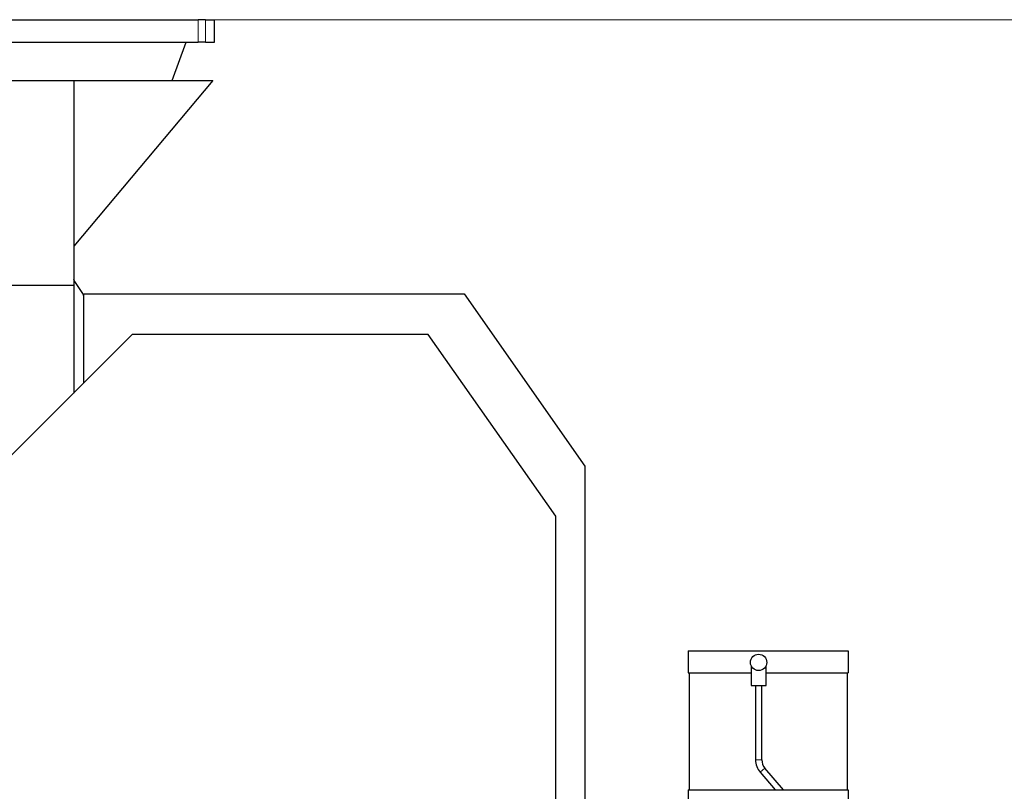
# Model space of a CAD drawing. Header units: millimetres. Extents: x 0 to 29700, y -16 to 21000.
# Tile 266 of 357: x 15250 to 16185, y 10417 to 11150. Entities that reach past the tile are written whole.
import ezdxf

# ---------------------------------------------------------------- set-up
doc = ezdxf.new("R2010")
doc.units = ezdxf.units.MM
doc.layers.add('1', color=7, linetype='Continuous', true_color=0xffffff)
doc.layers.add('254', color=7, linetype='Continuous', true_color=0xffffff)
doc.styles.add('latin_extended', font='simplex.shx')
doc.dimstyles.get("Standard").update_dxf_attribs({"dimtxt": 0.18, "dimasz": 0.18, "dimexe": 0.18, "dimexo": 0.0625, "dimgap": 0.09, "dimtad": 0, "dimtih": 1, "dimtoh": 1, "dimdec": 4, "dimzin": 0, "dimdsep": 46, "dimtxsty": 'Standard', "dimcen": 0.09, "dimadec": 0, "dimazin": 0, "dimtfac": 1, "dimtdec": 4, "dimtofl": 0, "dimtmove": 0, "dimatfit": 3, "dimfxl": 1, "dimtolj": 1, "dimtzin": 0, "dimarcsym": 0})

# ---------------------------------------------------------------- blocks, each defined once
blk = doc.blocks.new('_U12')
at = {"layer": '254', "color": 3, "linetype": 'Continuous', "lineweight": 13, "transparency": 16777216}
for p, q in [((15164.98, 11149.79), (17114.98, 11149.79)), ((17064.98, 10974.79), (17064.98, 8994.79)), ((14789.98, 8819.79), (17114.98, 8819.79))]:
    blk.add_line(p, q, dxfattribs=at)
at = {"layer": '254', "color": 3, "transparency": 16777216}
for points in [[(17094.14, 10974.79), (17035.81, 10974.79), (17064.98, 11149.79)], [(17035.81, 8994.79), (17094.14, 8994.79), (17064.98, 8819.79)]]:
    blk.add_solid(points, dxfattribs=at)
at = {"layer": 'Defpoints', "color": 0, "transparency": 16777216}
for p in [(15114.98, 11149.79), (14739.98, 8819.79), (17064.98, 8819.79)]:
    blk.add_point(p, dxfattribs=at)
at = {"layer": '254', "color": 2, "lineweight": 13, "transparency": 16777216, "insert": (16802.48, 9676.46), "char_height": 175, "attachment_point": 1, "rotation": 90, "style": 'latin_extended'}
blk.add_mtext('\\A1;2330', dxfattribs=at)

msp = doc.modelspace()

# ---------------------------------------------------------------- linework, layer by layer
at = {"layer": '1', "color": 2, "linetype": 'Continuous', "lineweight": 25}
for p, q in [((15099.958, 11149.792), (15419.27, 11149.792)), ((15426.481, 11149.792), (15419.27, 11149.792)), ((15426.481, 11149.792), (15434.978, 11149.792)), ((15434.978, 11128.542), (15434.978, 11149.792)), ((15093.807, 11128.542), (15419.27, 11128.542)), ((15394.779, 11092.011), (15408.075, 11128.542)), ((15426.481, 11128.542), (15419.27, 11128.542)), ((15426.481, 11128.542), (15434.978, 11128.542)), ((15093.824, 11092.011), (15301.229, 11092.011)), ((15301.229, 11092.011), (15433.229, 11092.011)), ((15433.229, 11092.011), (15301.229, 10934.699)), ((15301.229, 11092.011), (15301.229, 10897.655)), ((15099.983, 10897.655), (15301.229, 10897.655)), ((15301.229, 10897.655), (15301.229, 10795.159)), ((15310.978, 10889.292), (15671.959, 10889.292)), ((15310.978, 10804.908), (15310.978, 10889.292)), ((15671.959, 10889.292), (15786.478, 10725.742)), ((15356.882, 10850.812), (15165.878, 10659.808)), ((15637.882, 10850.812), (15356.882, 10850.812)), ((15758.878, 10678.012), (15637.882, 10850.812)), ((15786.478, 10725.742), (15786.478, 10360.297)), ((15758.878, 10340.792), (15758.878, 10678.012)), ((15884.478, 10550.292), (15884.478, 10529.292)), ((15884.478, 10550.292), (16036.478, 10550.292)), ((16036.478, 10550.292), (16036.478, 10529.292)), ((15944.478, 10535.944), (15944.478, 10517.292)), ((15958.478, 10517.292), (15958.478, 10535.952)), ((15884.478, 10529.292), (15944.48, 10529.292)), ((15885.478, 10529.292), (15885.478, 10418.292)), ((15958.478, 10529.292), (16036.478, 10529.292)), ((16035.478, 10529.292), (16035.478, 10418.292)), ((15944.478, 10517.292), (15958.478, 10517.292)), ((15948.478, 10517.292), (15948.478, 10446.64)), ((15954.478, 10446.64), (15954.478, 10517.292)), ((15952.881, 10434.845), (15967.243, 10418.29)), ((15975.185, 10418.291), (15957.414, 10438.777)), ((15884.478, 10418.292), (15884.478, 10397.292)), ((15884.478, 10418.292), (16036.478, 10418.292)), ((16036.478, 10418.292), (16036.478, 10397.292))]:
    msp.add_line(p, q, dxfattribs=at)
at = {"layer": '1', "color": 4, "linetype": 'Continuous', "lineweight": 13}
for p, q in [((15419.27, 11128.542), (15419.27, 11149.792)), ((15426.481, 11128.542), (15426.481, 11149.792)), ((15948.478, 10446.64), (15954.478, 10446.64)), ((15952.881, 10434.845), (15957.414, 10438.777))]:
    msp.add_line(p, q, dxfattribs=at)
at = {"layer": '1', "color": 2, "linetype": 'Continuous', "lineweight": 25}
msp.add_circle((15951.478, 10539.292), 7.75, dxfattribs=at)
for radius in [18, 12]:
    msp.add_arc((15966.478, 10446.64), radius, 180, 220.942342, dxfattribs=at)
msp.add_open_spline([(15310.981, 10887.711), (15301.23, 10902.837)], degree=1, dxfattribs=at)

# ---------------------------------------------------------------- dimensions: what is measured, and where the dimension line sits
at = {"layer": '254', "color": 2, "linetype": 'Continuous', "lineweight": 13}
dim = msp.add_linear_dim(base=(17064.978, 8819.792), p1=(15114.978, 11149.792), p2=(14739.978, 8819.792), angle=90, dimstyle='Standard', override={"dimscale": 50, "dimtxt": 3.5, "dimasz": 3.5, "dimexe": 1, "dimexo": 1, "dimgap": 1.75, "dimtad": 1, "dimtih": 0, "dimtoh": 0, "dimdec": 2, "dimlfac": 1, "dimzin": 8, "dimdsep": 46, "dimlunit": 2, "dimtxsty": 'latin_extended', "dimsah": 1, "dimse1": 0, "dimse2": 0, "dimsd1": 0, "dimsd2": 0, "dimclrd": 3, "dimclre": 3, "dimclrt": 2, "dimtol": 0, "dimtm": -0.1, "dimtfac": 0.714286, "dimtdec": 3, "dimtofl": 1, "dimtmove": 0, "dimtzin": 8, "dimlwd": 13, "dimlwe": 13}, dxfattribs=at)
dim.commit()
dim.dimension.update_dxf_attribs({"geometry": '_U12', "text_midpoint": (17064.978, 9984.792), "dimtype": 160})

doc.saveas('drawing.dxf')
